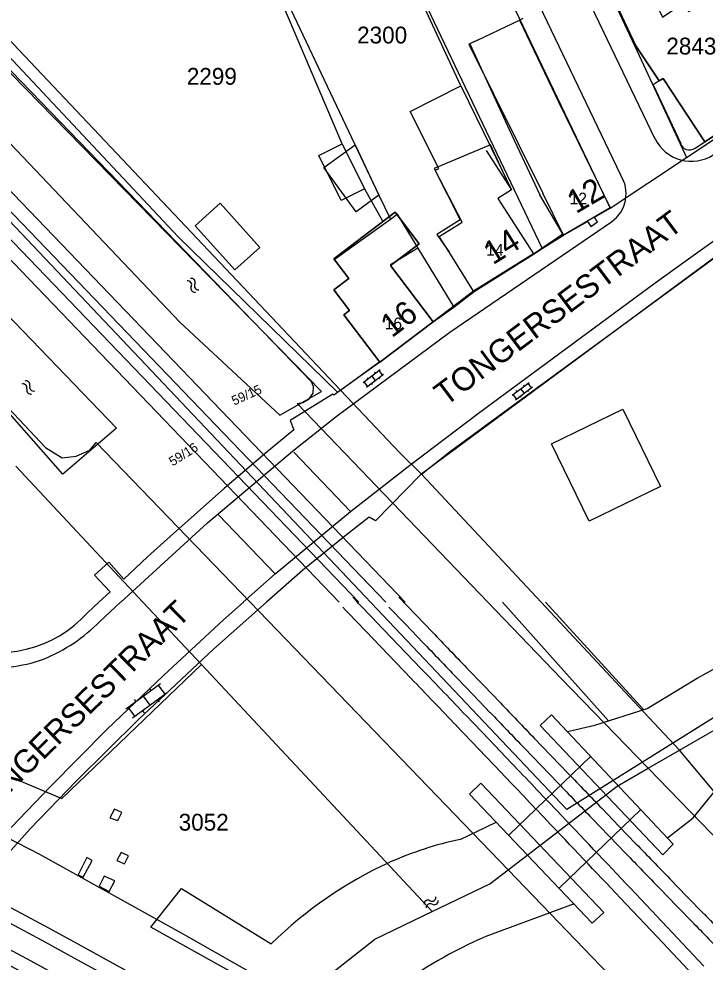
# Model space of a CAD drawing. Extents: x 148816 to 151297, y 399515 to 402500.
# Drawn here: x 149772.6 to 149846, y 399961.5 to 400062.5 of the extents above; entities that cross this region are included whole.
import ezdxf

# ---------------------------------------------------------------- set-up
doc = ezdxf.new("R2010")
doc.units = 0
for name, color, linetype in [('B01 Hoofdgebouw  [D] Norm', 7, 'Continuous'), ('B01 Hoofdgebouw  [T] Norm', 7, 'Continuous'), ('B01 hoofgebouw', 7, 'Continuous'), ('B02 Bijgebouw  [D] Norm', 7, 'Continuous'), ('G01 perceelsgrens', 7, 'Continuous'), ('G02 sectiegrens', 7, 'Continuous'), ('Q01 Spoorrail  [D] Norm', 7, 'Continuous'), ('Q21 Lichtmast  Gem', 7, 'Continuous'), ('S02 Open verharding  Norm', 7, 'Continuous'), ('S05 Water  Norm', 7, 'Continuous'), ('T04 Haag heg  [D] Gem', 7, 'Continuous'), ('T09 Insteek water  [T] Norm', 7, 'Continuous'), ('V00 Kant verharding algemeen  [T] Norm', 7, 'Continuous'), ('V00 Kant verharding algemeen secundair  [T] Gem', 7, 'Continuous'), ('V06 Kant onverhard  [T] Gem', 7, 'Continuous'), ('Z01 perceelnummer', 7, 'Continuous'), ('Z02 huisnummer', 7, 'Continuous'), ('Z02 Huisnummer  [Tekst] Norm', 7, 'Continuous'), ('Z06 straatnaam', 7, 'Continuous'), ('Z19 Overige Tekst  [Tekst] Gem', 7, 'Continuous')]:
    doc.layers.add(name, color=color, linetype=linetype)

msp = doc.modelspace()

# ---------------------------------------------------------------- linework, layer by layer
at = {"layer": 'B01 Hoofdgebouw  [D] Norm'}
for points in [[(149821.65, 400060.17), (149820.72, 400059.73), (149828.64, 400043.79)], [(149818.58, 400037.53), (149817.57, 400039.15), (149820.02, 400040.69), (149817.15, 400046.26), (149817.53, 400046.44), (149814.47, 400052.53), (149819.87, 400055.3), (149823.11, 400048.65)]]:
    msp.add_lwpolyline(points, dxfattribs=at)
at = {"layer": 'B01 Hoofdgebouw  [T] Norm'}
for p, q in [((149836.87, 400063.28), (149838.59, 400059.58)), ((149821.65, 400060.17), (149826.17, 400062.31)), ((149826.17, 400062.31), (149830.35, 400053.49)), ((149838.59, 400059.58), (149841.11, 400055.81)), ((149846, 400049.27), (149857.23, 400056.7)), ((149841.11, 400055.81), (149841.54, 400056.08)), ((149841.54, 400056.08), (149846, 400049.27)), ((149830.35, 400053.49), (149835.85, 400042.22)), ((149823.11, 400048.65), (149825.29, 400044.15)), ((149825.29, 400044.15), (149823.85, 400043.22)), ((149823.85, 400043.22), (149827.64, 400037.3)), ((149830.87, 400039.31), (149828.64, 400043.79)), ((149794.13, 400042.71), (149791.46, 400040.31)), ((149798.37, 400037.99), (149794.13, 400042.71)), ((149835.85, 400042.22), (149830.87, 400039.31)), ((149806.28, 400036.75), (149812.85, 400041.74)), ((149812.85, 400041.74), (149815.42, 400038.35)), ((149791.46, 400040.31), (149795.69, 400035.6)), ((149815.42, 400038.35), (149812.37, 400036.03)), ((149795.69, 400035.6), (149798.37, 400037.99)), ((149821.24, 400033.29), (149818.58, 400037.53)), ((149827.64, 400037.3), (149821.24, 400033.29)), ((149807.88, 400034.64), (149806.28, 400036.75)), ((149812.37, 400036.03), (149816.93, 400030.03)), ((149806.28, 400033.43), (149807.88, 400034.64)), ((149807.96, 400031.22), (149806.28, 400033.43)), ((149807.36, 400030.77), (149807.96, 400031.22)), ((149811.22, 400025.69), (149807.36, 400030.77)), ((149816.93, 400030.03), (149811.22, 400025.69))]:
    msp.add_line(p, q, dxfattribs=at)
at = {"layer": 'B01 hoofgebouw'}
for points in [[(149849.02, 400068.68), (149852.01, 400069.67), (149853.85, 400064.12), (149852.79, 400063.48), (149857.23, 400056.7), (149846, 400049.27), (149841.54, 400056.08), (149841.11, 400055.81), (149838.59, 400059.58), (149836.87, 400063.28), (149840.39, 400064.92), (149841.45, 400062.65), (149843.65, 400064.09), (149844.25, 400063.23), (149845.2, 400063.84), (149843.83, 400065.99), (149843.12, 400065.63), (149839.71, 400073.16), (149842.3, 400074.37), (149845.8, 400077.16), (149846.31, 400075.66), (149846.67, 400075.76), (149849.02, 400068.68)], [(149821.65, 400060.17), (149826.17, 400062.31), (149830.35, 400053.49), (149835.85, 400042.22), (149830.87, 400039.31), (149828.35, 400043.63)], [(149821.65, 400060.17), (149820.84, 400059.79), (149825.05, 400050.6), (149828.35, 400043.63)], [(149811.12, 400043.57), (149808.67, 400041.78), (149805.21, 400046.55), (149808.56, 400048.97), (149811.12, 400043.57)], [(149825.25, 400044.2), (149823.06, 400048.96), (149817.04, 400046.43), (149819.81, 400040.94), (149817.33, 400039.37), (149818.58, 400037.53)], [(149822.58, 400048.35), (149825.29, 400044.15), (149823.85, 400043.22), (149827.64, 400037.3), (149821.24, 400033.29), (149818.58, 400037.53)], [(149798.37, 400037.99), (149795.69, 400035.6), (149791.46, 400040.31), (149794.13, 400042.71), (149798.37, 400037.99)], [(149812.37, 400036.03), (149815.42, 400038.35), (149812.85, 400041.74), (149806.28, 400036.75), (149807.88, 400034.64), (149806.28, 400033.43), (149807.96, 400031.22), (149807.36, 400030.77), (149811.22, 400025.69), (149816.93, 400030.03), (149812.37, 400036.03)], [(149806.32, 400036.7), (149812.34, 400041.01), (149813.07, 400041.53), (149815.28, 400037.92)], [(149815.28, 400037.92), (149812.35, 400036.13)], [(149829.59, 400016.96), (149837.22, 400020.67), (149841.23, 400012.39), (149833.6, 400008.69), (149829.59, 400016.96)]]:
    msp.add_lwpolyline(points, dxfattribs=at)
at = {"layer": 'B02 Bijgebouw  [D] Norm'}
for p, q in [((149782.81, 399977.84), (149782.33, 399976.92)), ((149783.62, 399977.48), (149782.81, 399977.84)), ((149782.81, 399977.84), (149782.81, 399977.84)), ((149782.33, 399976.92), (149783.16, 399976.62)), ((149783.16, 399976.62), (149783.62, 399977.48)), ((149779.86, 399972.67), (149778.92, 399970.79)), ((149780.42, 399972.34), (149779.86, 399972.67)), ((149779.86, 399972.67), (149779.86, 399972.67)), ((149783.52, 399973.21), (149783.06, 399972.35)), ((149784.31, 399972.83), (149783.52, 399973.21)), ((149783.52, 399973.21), (149783.52, 399973.21)), ((149783.88, 399971.99), (149784.31, 399972.83)), ((149779.48, 399970.54), (149780.42, 399972.34)), ((149783.06, 399972.35), (149783.88, 399971.99)), ((149778.92, 399970.79), (149779.48, 399970.54)), ((149781.72, 399970.67), (149781.18, 399969.6)), ((149782.84, 399970.16), (149781.72, 399970.67)), ((149781.72, 399970.67), (149781.72, 399970.67)), ((149781.18, 399969.6), (149782.25, 399969.04)), ((149782.25, 399969.04), (149782.84, 399970.16))]:
    msp.add_line(p, q, dxfattribs=at)
msp.add_lwpolyline([(149807.18, 400049.08), (149809.59, 400044.27), (149807.09, 400043.02), (149804.68, 400047.84)], close=True, dxfattribs=at)
at = {"layer": 'G01 perceelsgrens'}
for points in [[(149822.77, 400000), (149802.36, 400021.27), (149802.97, 400021.38), (149803.65, 400021.77), (149804.07, 400022.38), (149804.11, 400023.09), (149803.9, 400023.58), (149771.84, 400056.77), (149753.93, 400074.49), (149738.32, 400090.4), (149702.68, 400127.67), (149683.32, 400147.85), (149667.42, 400165.47), (149655.3, 400179.65), (149635.13, 400204), (149620.33, 400223.41), (149613.31, 400232.75), (149594.51, 400259.3), (149581.92, 400277.79), (149580.39, 400280.13)], [(149613.45, 400190.7), (149625.53, 400175.93), (149641.08, 400158.26), (149662.06, 400135.21), (149673.19, 400123.85), (149685.53, 400110.73), (149757.37, 400035.76), (149775.44, 400016.56), (149777.22, 400015.47), (149778.73, 400015.65), (149780.17, 400016.29), (149780.87, 400017.1), (149797.33, 400000)], [(149815.97, 400083.79), (149835.85, 400042.18)], [(149808.41, 400080.23), (149828.59, 400037.85)], [(149795.18, 400077.21), (149811.12, 400043.57), (149812.34, 400041.01), (149813.07, 400041.53), (149815.28, 400037.92), (149819.12, 400031.6)], [(149763.34, 400068.93), (149806.99, 400022.71)], [(149835.01, 400067.03), (149838.49, 400059.54), (149844.03, 400047.62)], [(149815.66, 400013.72), (149818.79, 400016.16), (149835.59, 400028.47), (149849.87, 400038.97), (149854.81, 400042.38), (149859.91, 400045.47), (149864.96, 400048.17), (149870.42, 400050.65), (149875.86, 400052.73), (149882.45, 400054.8), (149882.14, 400055.26), (149894.59, 400057.97), (149898.52, 400058.72)], [(149844.03, 400047.62), (149852.34, 400053.13)], [(149835.85, 400042.18), (149844.03, 400047.62)], [(149828.59, 400037.85), (149830.88, 400039.28), (149833.42, 400040.76), (149833.79, 400040.23), (149834.51, 400040.73), (149834.2, 400041.21), (149835.85, 400042.18)], [(149819.12, 400031.6), (149821.29, 400033.27), (149827.65, 400037.27), (149828.59, 400037.85)], [(149816.93, 400030.03), (149819.12, 400031.6)], [(149811.22, 400025.69), (149816.93, 400030.03)], [(149806.99, 400022.71), (149811.11, 400025.69), (149811.22, 400025.69)], [(149806.99, 400022.71), (149813.32, 400016.02), (149815.66, 400013.72)], [(149772.27, 400014.56), (149785.87, 400000)], [(149815.66, 400013.72), (149828.47, 400000)], [(149785.87, 400000), (149792.12, 399993.31)], [(149797.33, 400000), (149824.93, 399971.33)], [(149839.93, 399982.22), (149830.61, 399991.84), (149822.77, 400000)], [(149828.47, 400000), (149838.96, 399988.77), (149843.27, 399984.15)], [(149762.51, 399985.17), (149777.18, 399978.97), (149792.12, 399993.31)], [(149792.12, 399993.31), (149816.82, 399966.87)], [(149802.47, 399957.46), (149790.25, 399964.42), (149774.83, 399972.99), (149760.38, 399980.42), (149762.51, 399985.17)], [(149930.01, 399890.23), (149895.04, 399925.33), (149839.93, 399982.22)], [(149824.93, 399971.33), (149852.88, 399942.28), (149864.82, 399929.5), (149871.97, 399921.82), (149900.74, 399890.71), (149870.33, 399913.56), (149853.48, 399925.26), (149834.51, 399937.87), (149821.78, 399945.87), (149804.58, 399956.25), (149802.47, 399957.46)]]:
    msp.add_lwpolyline(points, dxfattribs=at)
at = {"layer": 'G02 sectiegrens'}
for points in [[(149843.27, 399984.15), (149850.28, 399988.2)], [(149839.93, 399982.22), (149843.27, 399984.15)], [(149846.95, 399979.77), (149843.27, 399984.15)], [(149824.93, 399971.33), (149836.6, 399980.3), (149839.93, 399982.22)], [(149816.82, 399966.87), (149822.98, 399969.83), (149824.93, 399971.33)], [(149802.47, 399957.46), (149810.68, 399963.91), (149816.82, 399966.87)]]:
    msp.add_lwpolyline(points, dxfattribs=at)
at = {"layer": 'Q01 Spoorrail  [D] Norm'}
for p, q in [((149756.77, 400059.53), (149813.93, 400000)), ((149755.69, 400058.49), (149811.84, 400000)), ((149754.11, 400057.13), (149808.95, 400000)), ((149753.03, 400056.09), (149806.87, 400000))]:
    msp.add_line(p, q, dxfattribs=at)
for points in [[(149813.26, 400000.52), (149815.06, 399998.65), (149816.87, 399996.76)], [(149812.18, 399999.48), (149813.98, 399997.61), (149815.79, 399995.72)], [(149810.8, 399997.93), (149813.22, 399995.41), (149815.64, 399992.88)], [(149809.72, 399996.9), (149812.14, 399994.37), (149814.56, 399991.84)], [(149820.49, 399992.98), (149822.3, 399991.1), (149824.11, 399989.21)], [(149819.41, 399991.94), (149821.22, 399990.06), (149823.03, 399988.17)], [(149820.48, 399987.82), (149822.9, 399985.29), (149825.32, 399982.75)], [(149819.39, 399986.78), (149821.81, 399984.25), (149824.23, 399981.72)], [(149827.73, 399985.44), (149829.55, 399983.55), (149831.36, 399981.67)], [(149826.65, 399984.4), (149828.46, 399982.51), (149830.28, 399980.63)], [(149834.99, 399977.9), (149836.8, 399976.02), (149838.62, 399974.14)], [(149833.91, 399976.86), (149835.73, 399974.98), (149837.54, 399973.1)], [(149842.26, 399970.38), (149844.08, 399968.5), (149845.9, 399966.62)], [(149845.9, 399961.04), (149841.97, 399965.2), (149838.03, 399969.37)], [(149841.18, 399969.34), (149843, 399967.46), (149844.82, 399965.58)], [(149844.81, 399960.01), (149840.88, 399964.17), (149836.94, 399968.34)]]:
    msp.add_lwpolyline(points, dxfattribs=at)
for centre, radius, start, end in [((149374.9, 399222.57), 839.82, 47.97661, 67.90149), ((149374.91, 399222.59), 843.8, 50.16342, 67.24111), ((132582.12, 383503.45), 23851.53, 43.752797, 43.761394), ((149374.9, 399222.57), 838.32, 47.97661, 67.90149), ((149374.91, 399222.59), 842.3, 50.16342, 67.24111), ((132582.12, 383503.45), 23850.03, 43.752797, 43.761394), ((185999.5, 434682.25), 50122.51, 223.789767, 223.795747), ((185999.5, 434682.25), 50124.01, 223.789767, 223.795747), ((143334.86, 393791.63), 8969.73, 43.69255, 43.737264), ((143334.86, 393791.63), 8968.23, 43.69255, 43.737264), ((156593.01, 406489.15), 9384.41, 223.838736, 223.870669), ((156593.01, 406489.15), 9385.91, 223.838736, 223.870669), ((147471.82, 397736.79), 3253.2, 43.53752, 43.66083), ((147471.82, 397736.79), 3251.7, 43.53752, 43.66083), ((154666.09, 404637.11), 6711.76, 223.917706, 223.962358), ((154666.09, 404637.11), 6713.26, 223.917706, 223.962358), ((146205.97, 396530.59), 5001.71, 43.43422, 43.56552), ((146205.97, 396530.59), 5000.21, 43.43422, 43.56552), ((152463.87, 402510.64), 3650.45, 224.01502, 224.09709), ((152463.87, 402510.64), 3651.95, 224.01502, 224.09709), ((152512, 402554.54), 3715.56, 224.14751, 224.22815), ((152512, 402554.54), 3717.06, 224.14751, 224.22815)]:
    msp.add_arc(centre, radius, start, end, dxfattribs=at)
at = {"layer": 'Q21 Lichtmast  Gem'}
msp.add_lwpolyline([(150470.02, 401545.9), (150556.48, 401148.68), (150587.33, 401006.96), (150639.15, 400861.23), (150792, 400651.61), (150911.82, 400487.27), (150967.93, 400385.83), (150992.88, 400314.71), (150864.37, 400354.64), (150785.76, 400358.38), (150705.9, 400348.4), (150564.28, 400314.71), (150489.42, 400271.04), (150319.72, 400151.26), (150222.4, 400100.1), (150103.26, 400037.48), (150071.61, 400097.7), (150036.48, 400058.92), (149995.31, 400040.21), (149954.13, 400021.49), (149930.42, 400026.48), (149891.12, 400015.25), (149831.23, 399977.82), (149652.8, 400166.23)], dxfattribs=at)
at = {"layer": 'S02 Open verharding  Norm'}
for p, q in [((149809.43, 400023.51), (149811.26, 400024.9)), ((149809.79, 400023.03), (149811.62, 400024.42)), ((149809.85, 400024.03), (149809.95, 400023.91)), ((149810.34, 400024.21), (149810.71, 400023.73)), ((149810.65, 400024.63), (149810.74, 400024.51)), ((149811.1, 400024.03), (149811.2, 400023.91)), ((149811.5, 400024.33), (149811.14, 400024.81)), ((149809.91, 400023.13), (149809.55, 400023.6)), ((149810.31, 400023.43), (149810.4, 400023.31)), ((149825.36, 400022.15), (149827.19, 400023.53)), ((149825.72, 400021.67), (149827.55, 400023.05)), ((149826.58, 400023.26), (149826.67, 400023.14)), ((149827.43, 400022.96), (149827.07, 400023.44)), ((149825.84, 400021.76), (149825.48, 400022.24)), ((149825.78, 400022.66), (149825.87, 400022.54)), ((149826.24, 400022.06), (149826.33, 400021.94)), ((149826.27, 400022.84), (149826.64, 400022.36)), ((149827.03, 400022.66), (149827.12, 400022.54)), ((149784.05, 399988.58), (149787.76, 399991.29)), ((149786.54, 399990.77), (149786.71, 399990.53)), ((149788.23, 399990.15), (149787.52, 399991.12)), ((149784.75, 399987.61), (149788.47, 399990.32)), ((149785.9, 399989.94), (149786.61, 399988.97)), ((149785, 399987.79), (149784.29, 399988.76)), ((149784.92, 399989.59), (149785.1, 399989.35)), ((149787.42, 399989.56), (149787.6, 399989.32)), ((149785.8, 399988.38), (149785.98, 399988.14))]:
    msp.add_line(p, q, dxfattribs=at)
at = {"layer": 'S05 Water  Norm'}
for centre, start, end in [((149790.66, 400033.99), 333.7479, 97.6029), ((149791.02, 400034.25), 333.7479, 97.6029), ((149791.42, 400033.61), 153.7479, 277.6029), ((149791.79, 400033.88), 153.7479, 277.6029), ((149773.03, 400022.95), 343.4982, 107.3533), ((149773.35, 400023.27), 343.4982, 107.3533), ((149774.16, 400023.03), 163.4982, 287.3533), ((149773.85, 400022.71), 163.4982, 287.3533), ((149816.36, 399967.67), 60.3512, 184.2062), ((149816.6, 399967.29), 60.3512, 184.2062), ((149816.79, 399968.41), 240.3512, 4.2062), ((149817.03, 399968.03), 240.3512, 4.2062)]:
    msp.add_arc(centre, 0.425, start, end, dxfattribs=at)
at = {"layer": 'T04 Haag heg  [D] Gem'}
for p, q in [((149819.87, 400055.3), (149808.12, 400080.66)), ((149807.18, 400049.08), (149795.31, 400076.99)), ((149762.96, 400067.55), (149789.68, 400039.09)), ((149809.59, 400044.27), (149811.55, 400040.75)), ((149789.68, 400039.09), (149806.71, 400022.46))]:
    msp.add_line(p, q, dxfattribs=at)
at = {"layer": 'T09 Insteek water  [T] Norm'}
for p, q in [((149804.98, 400022.54), (149762.42, 400066.1)), ((149759.14, 400062.27), (149789.8, 400029.97)), ((149749.55, 400053.34), (149783.04, 400018.64)), ((149777.28, 400013.7), (149747.9, 400047.12)), ((149789.8, 400029.97), (149800.51, 400020.01)), ((149800.51, 400020.01), (149804.98, 400022.54)), ((149783.04, 400018.64), (149777.28, 400013.7)), ((149824.35, 400000), (149835.67, 399987.29)), ((149828.95, 400000), (149839.43, 399988.5)), ((149845.16, 399991.87), (149853.54, 399996.47)), ((149839.83, 399988.63), (149845.16, 399991.87)), ((149834.21, 399986.82), (149839.83, 399988.63)), ((149831.3, 399986.14), (149834.21, 399986.82)), ((149844.73, 399976.92), (149848.64, 399981.71)), ((149841.99, 399974.78), (149844.73, 399976.92)), ((149819.81, 399974.6), (149823.67, 399976.45)), ((149786.71, 399965.2), (149790, 399969.36)), ((149790, 399969.36), (149799.58, 399963.43)), ((149832.01, 399967.7), (149822.56, 399964.22)), ((149796.36, 399959.83), (149786.71, 399965.2))]:
    msp.add_line(p, q, dxfattribs=at)
for centre, radius, start, end in [((149828.08, 399936.34), 39.15, 102.1969, 113.8525), ((149831.35, 399930.79), 45.55, 114.7901, 134.2231), ((149843.07, 399917.25), 51.25, 113.5925, 126.3707)]:
    msp.add_arc(centre, radius, start, end, dxfattribs=at)
at = {"layer": 'V00 Kant verharding algemeen  [T] Norm'}
for p, q in [((149840.67, 400049.59), (149808.45, 400116.86)), ((149806.77, 400108.77), (149836.96, 400045.76)), ((149826.53, 400062.49), (149826.17, 400062.31)), ((149841.11, 400055.81), (149840.47, 400055.4)), ((149840.47, 400055.4), (149843.37, 400049.17)), ((149844.95, 400048.6), (149846, 400049.27)), ((149818.69, 400028.92), (149836.01, 400040.72)), ((149844.74, 400037.13), (149849.65, 400040.61)), ((149827.64, 400037.3), (149830.8, 400039.44)), ((149840.69, 400034.18), (149844.74, 400037.13)), ((149846.89, 400036.8), (149815.59, 400013.66)), ((149821.78, 400020.23), (149840.69, 400034.18)), ((149821.24, 400033.29), (149816.93, 400030.03)), ((149806.53, 400019.88), (149818.69, 400028.92)), ((149811.22, 400025.69), (149806.3, 400022.17)), ((149806.2, 400022.28), (149801.61, 400019.44)), ((149806.3, 400022.17), (149806.2, 400022.28)), ((149814.57, 400014.77), (149821.78, 400020.23)), ((149801.61, 400019.44), (149802.02, 400018.44)), ((149801.87, 400016.17), (149806.53, 400019.88)), ((149802.02, 400018.44), (149798.95, 400015.93)), ((149792.76, 400008.5), (149801.87, 400016.17)), ((149798.95, 400015.93), (149794.6, 400012.2)), ((149808.07, 400009.7), (149814.57, 400014.77)), ((149815.59, 400013.66), (149810.74, 400008.71)), ((149794.6, 400012.2), (149788.46, 400006.74)), ((149800, 400003.02), (149808.07, 400009.7)), ((149810.06, 400009.11), (149807.45, 400007.07)), ((149810.74, 400008.71), (149810.06, 400009.11)), ((149783.51, 400000), (149792.76, 400008.5)), ((149807.45, 400007.07), (149802.98, 400003.44)), ((149788.46, 400006.74), (149786.35, 400004.87)), ((149786.35, 400004.87), (149783.82, 400002.45)), ((149782.23, 400004.3), (149780.67, 400002.9)), ((149783.82, 400002.45), (149782.23, 400004.3)), ((149780.67, 400002.9), (149782.37, 400001.12)), ((149796.59, 400000), (149800, 400003.02)), ((149802.98, 400003.44), (149799.09, 400000)), ((149782.37, 400001.12), (149781.15, 400000)), ((149779.97, 399998.91), (149781.15, 400000)), ((149783.48, 400000), (149781.26, 399997.94)), ((149799.09, 400000), (149793.4, 399994.97)), ((149796.64, 400000), (149794.48, 399998.1)), ((149794.48, 399998.1), (149788.07, 399992.16)), ((149793.4, 399994.97), (149785.38, 399987.44)), ((149788.07, 399992.16), (149782, 399986.38)), ((149829.57, 399987.93), (149828.36, 399986.79)), ((149842.6, 399974.08), (149829.57, 399987.93)), ((149785.38, 399987.44), (149778.74, 399980.87)), ((149828.36, 399986.79), (149841.49, 399972.94)), ((149782, 399986.38), (149775.96, 399980.25)), ((149778.74, 399980.87), (149773.81, 399975.74)), ((149822.02, 399980.62), (149820.8, 399979.46)), ((149835.18, 399966.77), (149822.02, 399980.62)), ((149775.96, 399980.25), (149771.77, 399975.88)), ((149820.8, 399979.46), (149833.95, 399965.65)), ((149773.81, 399975.74), (149769.18, 399970.6)), ((149841.49, 399972.94), (149842.6, 399974.08)), ((149833.95, 399965.65), (149835.18, 399966.77))]:
    msp.add_line(p, q, dxfattribs=at)
for centre, radius, start, end in [((149844.55, 400051.56), 4.35, 206.8423, 302.3246), ((149844.36, 400049.45), 1.03, 195.9185, 304.4067), ((149833.85, 400043.74), 3.71, 305.6855, 33.0313), ((149770.19, 400007.77), 13.2, 249.9074, 317.8068), ((149768.5, 400010.51), 17.91, 292.0763, 315.4353), ((149770.23, 400007.44), 14.43, 260.5863, 290.2797)]:
    msp.add_arc(centre, radius, start, end, dxfattribs=at)
at = {"layer": 'V00 Kant verharding algemeen secundair  [T] Gem'}
for p, q in [((149808.07, 400009.7), (149802.01, 400016.07)), ((149800, 400003.02), (149793.95, 400009.34))]:
    msp.add_line(p, q, dxfattribs=at)
at = {"layer": 'V06 Kant onverhard  [T] Gem'}
for p, q in [((149833.76, 399983.48), (149825.02, 399975.07)), ((149839.13, 399977.82), (149830.44, 399969.41))]:
    msp.add_line(p, q, dxfattribs=at)

# ---------------------------------------------------------------- texts
at = {"layer": 'Z01 perceelnummer'}
for s, p in [('2300', (149808.78, 400059.82)), ('2843', (149841.87, 400058.64)), ('2299', (149790.56, 400055.4)), ('3052', (149789.69, 399975.54))]:
    msp.add_text(s, height=1.8, dxfattribs=at).set_placement(p)
at = {"layer": 'Z02 huisnummer'}
for s, rotation, p in [('12', 30.3348, (149832.2, 400041.54)), ('14', 32.0844, (149823.31, 400036.06)), ('16', 37.2367, (149812.5, 400028.24))]:
    msp.add_text(s, height=2.5, rotation=rotation, dxfattribs=at).set_placement(p)
at = {"layer": 'Z02 Huisnummer  [Tekst] Norm'}
for s, p in [('12', (149831.52, 400042.59)), ('14', (149822.59, 400037.09)), ('16', (149811.73, 400029.22))]:
    msp.add_text(s, height=1.25, dxfattribs=at).set_placement(p)
at = {"layer": 'Z06 straatnaam'}
for rotation, p in [(36.8699, (149818.25, 400020.92)), (44.3517, (149768.25, 399976.26))]:
    msp.add_text('TONGERSESTRAAT', height=2.5, rotation=rotation, dxfattribs=at).set_placement(p)
at = {"layer": 'Z19 Overige Tekst  [Tekst] Gem'}
for s, rotation, p in [('59/15', 24.2241, (149795.63, 400021.05)), ('59/16', 32.1064, (149789.04, 400014.53))]:
    msp.add_text(s, height=1, rotation=rotation, dxfattribs=at).set_placement(p)

doc.saveas('drawing.dxf')
